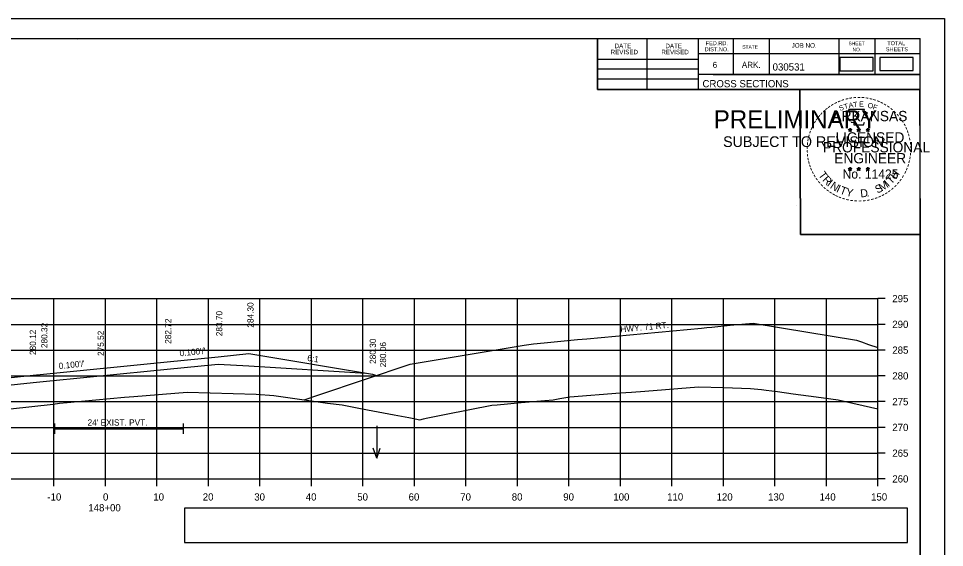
# Model space of a CAD drawing. Extents: x 285 to 4233, y -659 to 3710.
# Drawn here: x 522.4 to 702.2, y 3286.9 to 3389.6 of the extents above; entities that cross this region are included whole.
import ezdxf

# ---------------------------------------------------------------- set-up
doc = ezdxf.new("R2010")
doc.units = 0
for name, color, linetype in [('R_Alt Surface', 7, 'Continuous'), ('R_Axis', 7, 'Continuous'), ('R_Axis Annot', 7, 'Continuous'), ('R_Border', 7, 'Continuous'), ('R_Border PE', 7, 'Continuous'), ('R_Border Prem', 7, 'Continuous'), ('R_Exist Surface', 7, 'Continuous'), ('R_Fin Surface', 7, 'Continuous'), ('R_Grid', 7, 'Continuous'), ('R_No Plot', 7, 'Continuous'), ('R_Water', 7, 'Continuous'), ('R_Water Annot', 7, 'Continuous'), ('R_Xsect Elev', 7, 'Continuous'), ('R_Xsect Slope', 7, 'Continuous')]:
    doc.layers.add(name, color=color, linetype=linetype)

msp = doc.modelspace()

# ---------------------------------------------------------------- linework, layer by layer
at = {"layer": 'R_Alt Surface'}
for points in [[(496.92, 3316.09), (517.28, 3318.12), (525.28, 3318.92), (551.28, 3321.52), (561.17, 3322.51), (567.17, 3322.14), (589.83, 3320.75)], [(529.4, 3310.95), (529.4, 3308.95)], [(554.39, 3310.95), (554.39, 3308.95)], [(529.4, 3309.95), (554.39, 3309.95)]]:
    msp.add_lwpolyline(points, dxfattribs=at)
at = {"layer": 'R_Axis'}
for p, q in [((689.28, 3300.22), (689.28, 3335.22)), ((690.68, 3335.22), (689.28, 3335.22)), ((690.68, 3330.22), (689.28, 3330.22)), ((690.68, 3325.22), (689.28, 3325.22)), ((690.68, 3320.22), (689.28, 3320.22)), ((690.68, 3315.22), (689.28, 3315.22)), ((690.68, 3310.22), (689.28, 3310.22)), ((690.68, 3305.22), (689.28, 3305.22)), ((389.28, 3300.22), (689.28, 3300.22)), ((529.28, 3298.82), (529.28, 3300.22)), ((539.28, 3298.82), (539.28, 3300.22)), ((549.28, 3298.82), (549.28, 3300.22)), ((559.28, 3298.82), (559.28, 3300.22)), ((569.28, 3298.82), (569.28, 3300.22)), ((579.28, 3298.82), (579.28, 3300.22)), ((589.28, 3298.82), (589.28, 3300.22)), ((599.28, 3298.82), (599.28, 3300.22)), ((609.28, 3298.82), (609.28, 3300.22)), ((619.28, 3298.82), (619.28, 3300.22)), ((629.28, 3298.82), (629.28, 3300.22)), ((639.28, 3298.82), (639.28, 3300.22)), ((649.28, 3298.82), (649.28, 3300.22)), ((659.28, 3298.82), (659.28, 3300.22)), ((669.28, 3298.82), (669.28, 3300.22)), ((679.28, 3298.82), (679.28, 3300.22)), ((689.28, 3298.82), (689.28, 3300.22)), ((690.68, 3300.22), (689.28, 3300.22))]:
    msp.add_line(p, q, dxfattribs=at)
at = {"layer": 'R_Axis Annot'}
for points in [[(681.92, 3379.44), (688.38, 3379.44), (688.38, 3381.99), (681.92, 3381.99)], [(689.66, 3379.46), (696.12, 3379.46), (696.12, 3382.02), (689.66, 3382.02)], [(554.67, 3287.88), (695.04, 3287.88), (695.04, 3294.53), (554.67, 3294.53)]]:
    msp.add_lwpolyline(points, close=True, dxfattribs=at)
at = {"layer": 'R_Border'}
for p, q in [((381.28, 3385.68), (697.46, 3385.68)), ((634.82, 3375.8), (634.82, 3385.68)), ((644.5, 3375.8), (644.5, 3385.68)), ((654.36, 3385.68), (654.36, 3375.8)), ((661.2, 3385.68), (661.2, 3378.74)), ((668.14, 3385.68), (668.14, 3378.74)), ((681.72, 3385.68), (681.72, 3378.74)), ((688.66, 3385.68), (688.66, 3378.74)), ((697.46, 3180.22), (697.46, 3385.68)), ((533.8, 3385.42), (533.8, 3385.42)), ((533.8, 3385.42), (533.8, 3385.42)), ((697.46, 3382.74), (654.36, 3382.74)), ((697.46, 3382.76), (697.46, 3382.76)), ((634.82, 3381.66), (654.36, 3381.66)), ((634.82, 3379.8), (654.36, 3379.8)), ((697.46, 3378.74), (654.36, 3378.74)), ((657.32, 3378.74), (697.46, 3378.74)), ((634.82, 3377.86), (654.36, 3377.86)), ((697.46, 3375.8), (634.82, 3375.8))]:
    msp.add_line(p, q, dxfattribs=at)
at = {"layer": 'R_Border PE'}
for p, q in [((683.54, 3368.06), (683.89, 3367.95)), ((683.54, 3368.06), (683.8, 3368.01)), ((683.54, 3368.06), (683.78, 3367.94)), ((683.68, 3367.65), (683.89, 3367.95)), ((683.68, 3367.65), (683.8, 3367.89)), ((683.68, 3367.65), (683.89, 3367.87)), ((683.89, 3368.31), (683.85, 3368.06)), ((683.89, 3367.95), (683.89, 3368.31)), ((683.89, 3368.31), (683.94, 3368.06)), ((684.24, 3368.06), (683.89, 3367.95)), ((684.11, 3367.65), (683.89, 3367.95)), ((684.11, 3367.65), (683.89, 3367.86)), ((684.24, 3368.06), (683.95, 3368.01)), ((684.11, 3367.65), (683.97, 3367.94)), ((684.24, 3368.06), (684.04, 3367.96)), ((685.21, 3368.06), (685.56, 3367.95)), ((685.21, 3368.06), (685.47, 3368.01)), ((685.21, 3368.06), (685.45, 3367.94)), ((685.35, 3367.65), (685.56, 3367.95)), ((685.35, 3367.65), (685.47, 3367.89)), ((685.35, 3367.65), (685.56, 3367.87)), ((685.56, 3368.31), (685.52, 3368.06)), ((685.56, 3367.95), (685.56, 3368.31)), ((685.56, 3368.31), (685.61, 3368.06)), ((685.91, 3368.06), (685.56, 3367.95)), ((685.78, 3367.65), (685.56, 3367.95)), ((685.78, 3367.65), (685.56, 3367.86)), ((685.91, 3368.06), (685.62, 3368.01)), ((685.78, 3367.65), (685.64, 3367.94)), ((685.91, 3368.06), (685.71, 3367.96)), ((686.98, 3368.05), (687.33, 3367.93)), ((686.98, 3368.05), (687.23, 3368)), ((686.98, 3368.05), (687.22, 3367.92)), ((687.11, 3367.64), (687.33, 3367.93)), ((687.11, 3367.64), (687.24, 3367.88)), ((687.11, 3367.64), (687.33, 3367.85)), ((687.33, 3368.3), (687.29, 3368.05)), ((687.33, 3367.93), (687.33, 3368.3)), ((687.33, 3368.3), (687.38, 3368.05)), ((687.67, 3368.05), (687.33, 3367.93)), ((687.54, 3367.64), (687.33, 3367.93)), ((687.54, 3367.64), (687.33, 3367.85)), ((687.67, 3368.05), (687.39, 3368)), ((687.54, 3367.64), (687.4, 3367.93)), ((687.67, 3368.05), (687.47, 3367.94)), ((683.54, 3360.48), (683.89, 3360.37)), ((683.54, 3360.48), (683.79, 3360.44)), ((683.54, 3360.48), (683.78, 3360.36)), ((683.67, 3360.08), (683.89, 3360.37)), ((683.89, 3360.74), (683.85, 3360.49)), ((683.89, 3360.37), (683.89, 3360.74)), ((683.89, 3360.74), (683.94, 3360.49)), ((684.24, 3360.48), (683.89, 3360.37)), ((684.1, 3360.08), (683.89, 3360.37)), ((684.24, 3360.48), (683.95, 3360.44)), ((684.1, 3360.08), (683.97, 3360.37)), ((684.24, 3360.48), (684.03, 3360.38)), ((685.21, 3360.48), (685.56, 3360.37)), ((685.21, 3360.48), (685.46, 3360.44)), ((685.21, 3360.48), (685.45, 3360.36)), ((685.34, 3360.08), (685.56, 3360.37)), ((685.56, 3360.74), (685.52, 3360.49)), ((685.56, 3360.37), (685.56, 3360.74)), ((685.56, 3360.74), (685.61, 3360.49)), ((685.91, 3360.48), (685.56, 3360.37)), ((685.77, 3360.08), (685.56, 3360.37)), ((685.91, 3360.48), (685.62, 3360.44)), ((685.77, 3360.08), (685.63, 3360.37)), ((685.91, 3360.48), (685.7, 3360.38)), ((686.98, 3360.47), (687.33, 3360.36)), ((686.98, 3360.47), (687.23, 3360.43)), ((686.98, 3360.47), (687.21, 3360.35)), ((687.11, 3360.07), (687.33, 3360.36)), ((687.33, 3360.73), (687.28, 3360.48)), ((687.33, 3360.36), (687.33, 3360.73)), ((687.33, 3360.73), (687.37, 3360.48)), ((687.67, 3360.47), (687.33, 3360.36)), ((687.54, 3360.07), (687.33, 3360.36)), ((687.67, 3360.47), (687.39, 3360.43)), ((687.54, 3360.07), (687.4, 3360.36)), ((687.67, 3360.47), (687.47, 3360.37)), ((683.67, 3360.08), (683.8, 3360.32)), ((683.67, 3360.08), (683.89, 3360.29)), ((684.1, 3360.08), (683.89, 3360.29)), ((685.34, 3360.08), (685.47, 3360.32)), ((685.34, 3360.08), (685.56, 3360.29)), ((685.77, 3360.08), (685.56, 3360.29)), ((687.11, 3360.07), (687.24, 3360.31)), ((687.11, 3360.07), (687.32, 3360.28)), ((687.54, 3360.07), (687.32, 3360.28))]:
    msp.add_line(p, q, dxfattribs=at)
for points in [[(683.59, 3371.94), (683.85, 3371.11)], [(687.1, 3371.01), (687.24, 3371.3), (686.55, 3371.27), (686.7, 3371.94), (683.59, 3371.94)], [(684.08, 3369.51), (684.08, 3369.43), (684.64, 3369.41), (684.59, 3368.93), (686.46, 3368.93), (686.66, 3369.47)], [(683.89, 3368.31), (684.11, 3367.65), (683.54, 3368.06), (684.24, 3368.06), (683.68, 3367.65), (683.89, 3368.31)], [(685.56, 3368.31), (685.78, 3367.65), (685.21, 3368.06), (685.91, 3368.06), (685.35, 3367.65), (685.56, 3368.31)], [(687.33, 3368.3), (687.54, 3367.64), (686.98, 3368.05), (687.67, 3368.05), (687.11, 3367.64), (687.33, 3368.3)], [(683.89, 3360.74), (684.1, 3360.08), (683.54, 3360.48), (684.24, 3360.48), (683.67, 3360.08), (683.89, 3360.74)], [(685.56, 3360.74), (685.77, 3360.08), (685.21, 3360.48), (685.91, 3360.48), (685.34, 3360.08), (685.56, 3360.74)], [(687.33, 3360.73), (687.54, 3360.07), (686.98, 3360.47), (687.67, 3360.47), (687.11, 3360.07), (687.33, 3360.73)]]:
    msp.add_lwpolyline(points, dxfattribs=at)
for centre, radius in [((683.89, 3367.95), 0.172), ((683.89, 3367.95), 0.145), ((683.89, 3367.95), 0.116), ((683.89, 3367.95), 0.0991), ((683.89, 3367.95), 0.0747), ((683.89, 3367.95), 0.0495), ((683.89, 3367.95), 0.0296), ((685.56, 3367.95), 0.172), ((685.56, 3367.95), 0.145), ((685.56, 3367.95), 0.116), ((685.56, 3367.95), 0.0991), ((685.56, 3367.95), 0.0747), ((685.56, 3367.95), 0.0495), ((685.56, 3367.95), 0.0296), ((687.33, 3367.93), 0.172), ((687.33, 3367.93), 0.145), ((687.33, 3367.93), 0.116), ((687.33, 3367.93), 0.0991), ((687.33, 3367.93), 0.0747), ((687.33, 3367.93), 0.0495), ((687.33, 3367.93), 0.0296), ((683.89, 3360.37), 0.172), ((683.89, 3360.37), 0.145), ((683.89, 3360.37), 0.116), ((683.89, 3360.37), 0.0991), ((683.89, 3360.37), 0.0747), ((683.89, 3360.37), 0.0495), ((683.89, 3360.37), 0.0296), ((685.56, 3360.37), 0.172), ((685.56, 3360.37), 0.145), ((685.56, 3360.37), 0.116), ((685.56, 3360.37), 0.0991), ((685.56, 3360.37), 0.0747), ((685.56, 3360.37), 0.0495), ((685.56, 3360.37), 0.0296), ((687.32, 3360.36), 0.172), ((687.32, 3360.36), 0.145), ((687.32, 3360.36), 0.116), ((687.32, 3360.36), 0.0991), ((687.32, 3360.36), 0.0747), ((687.32, 3360.36), 0.0495), ((687.32, 3360.36), 0.0296)]:
    msp.add_circle(centre, radius, dxfattribs=at)
at = {"layer": 'R_Exist Surface'}
msp.add_lwpolyline([(520.85, 3313.82), (529.13, 3314.74), (530.36, 3314.89), (531.88, 3315.04), (542.98, 3316.1), (544.79, 3316.24), (555.14, 3317.03), (559.65, 3316.9), (568.58, 3316.66), (571.99, 3316.41), (572.91, 3316.3), (582.4, 3314.93), (585.26, 3314.58), (588.52, 3313.93), (590.21, 3313.62), (595.36, 3312.67), (598.21, 3312.11), (598.87, 3311.98), (599.43, 3311.88), (600.31, 3311.71), (601.05, 3311.91), (601.54, 3312.02), (605.46, 3312.76), (614.31, 3314.51), (615.34, 3314.63), (619.99, 3315.06), (624.64, 3315.45), (626.24, 3315.58), (627.52, 3315.81), (629.49, 3316.13), (639.26, 3316.9), (641.41, 3317.08), (644.05, 3317.28), (654.45, 3318.07), (659.3, 3317.95), (664.53, 3317.79), (666.66, 3317.55), (667.6, 3317.47), (669.8, 3317.16), (672.86, 3316.71), (677.28, 3316.13), (681.58, 3315.6), (689.28, 3313.84)], dxfattribs=at)
at = {"layer": 'R_Fin Surface'}
for points in [[(577.86, 3315.59), (580.74, 3316.55), (598.44, 3322.46), (620.57, 3326.15), (622.38, 3326.45), (624.47, 3326.65), (628.37, 3327.01), (628.38, 3327.01), (630.93, 3327.25), (632.76, 3327.42), (655.02, 3329.51), (656.07, 3329.61), (657.03, 3329.7), (660.59, 3330.04), (665.06, 3330.46), (670.58, 3329.54), (685.13, 3327.13), (686.11, 3326.8), (687.49, 3326.34), (689.28, 3325.75)], [(472.74, 3313.5), (480.95, 3310.76), (497.28, 3316.2), (517.28, 3319.54), (517.28, 3319.54), (525.28, 3320.34), (527.28, 3320.54), (551.28, 3322.94), (551.28, 3322.94), (561.17, 3323.93), (567.17, 3324.53), (567.17, 3324.53), (591.17, 3320.53), (591.91, 3320.28)]]:
    msp.add_lwpolyline(points, dxfattribs=at)
at = {"layer": 'R_Grid'}
for p, q in [((389.28, 3335.22), (689.28, 3335.22)), ((529.28, 3300.22), (529.28, 3335.22)), ((539.28, 3300.22), (539.28, 3335.22)), ((549.28, 3300.22), (549.28, 3335.22)), ((559.28, 3300.22), (559.28, 3335.22)), ((569.28, 3300.22), (569.28, 3335.22)), ((579.28, 3300.22), (579.28, 3335.22)), ((589.28, 3300.22), (589.28, 3335.22)), ((599.28, 3300.22), (599.28, 3335.22)), ((609.28, 3300.22), (609.28, 3335.22)), ((619.28, 3300.22), (619.28, 3335.22)), ((629.28, 3300.22), (629.28, 3335.22)), ((639.28, 3300.22), (639.28, 3335.22)), ((649.28, 3300.22), (649.28, 3335.22)), ((659.28, 3300.22), (659.28, 3335.22)), ((669.28, 3300.22), (669.28, 3335.22)), ((679.28, 3300.22), (679.28, 3335.22)), ((689.28, 3300.22), (689.28, 3335.22)), ((389.28, 3330.22), (689.28, 3330.22)), ((389.28, 3325.22), (689.28, 3325.22)), ((389.28, 3320.22), (689.28, 3320.22)), ((389.28, 3315.22), (689.28, 3315.22)), ((389.28, 3310.22), (689.28, 3310.22)), ((389.28, 3305.22), (689.28, 3305.22)), ((389.28, 3300.22), (689.28, 3300.22))]:
    msp.add_line(p, q, dxfattribs=at)
at = {"layer": 'R_No Plot'}
for p, q in [((368.88, 3389.58), (702.21, 3389.58)), ((673.49, 3353.35), (673.49, 3353.35))]:
    msp.add_line(p, q, dxfattribs=at)
for points in [[(368.87, 3389.58), (702.21, 3389.58), (702.21, 3176.24), (368.87, 3176.24)], [(615.2, 3385.68), (634.82, 3385.68), (634.82, 3375.8), (650.93, 3375.8), (674.13, 3375.8), (674.25, 3347.65), (697.46, 3347.65), (697.46, 3180.22), (381.28, 3180.22), (381.28, 3385.68)], [(674.13, 3375.8), (697.34, 3375.8), (697.46, 3347.65), (674.25, 3347.65)]]:
    msp.add_lwpolyline(points, close=True, dxfattribs=at)
at = {"layer": 'R_Water Annot'}
for p, q in [((591.96, 3310.54), (591.96, 3304.25)), ((591.96, 3304.25), (591.26, 3306.18)), ((591.96, 3304.25), (592.66, 3306.18))]:
    msp.add_line(p, q, dxfattribs=at)
at = {"layer": 'R_Xsect Elev'}
msp.add_line((539.28, 3315.75), (539.28, 3330.1), dxfattribs=at)

# ---------------------------------------------------------------- texts
at = {"layer": 'R_Axis Annot'}
for s, p in [('295', (692.08, 3334.52)), ('290', (692.08, 3329.52)), ('285', (692.08, 3324.52)), ('280', (692.08, 3319.52)), ('275', (692.08, 3314.52)), ('270', (692.08, 3309.52)), ('265', (692.08, 3304.52)), ('260', (692.08, 3299.52)), ('-10', (528.02, 3296.02)), ('0', (538.82, 3296.02)), ('10', (548.59, 3296.02)), ('20', (558.19, 3296.02)), ('30', (568.19, 3296.02)), ('40', (578.19, 3296.02)), ('50', (588.19, 3296.02)), ('60', (598.16, 3296.02)), ('70', (608.19, 3296.02)), ('80', (618.19, 3296.02)), ('90', (628.19, 3296.02)), ('100', (637.91, 3296.02)), ('110', (648.36, 3296.02)), ('120', (657.96, 3296.02)), ('130', (667.96, 3296.02)), ('140', (677.96, 3296.02)), ('150', (687.96, 3296.02)), ('148+00', (535.97, 3293.92))]:
    msp.add_text(s, height=1.4, dxfattribs=at).set_placement(p)
at = {"layer": 'R_Border'}
for s, height, p in [('DATE', 0.879, (638.16, 3383.82)), ('DATE', 0.879, (648.02, 3383.82)), ('DIST.NO.', 0.782, (655.64, 3383.22)), ('FED.RD.', 0.782, (655.84, 3384.4)), ('STATE', 0.684, (662.96, 3383.72)), ('JOB NO.', 0.879, (672.54, 3383.92)), ('SHEET', 0.684, (683.58, 3384.4)), ('NO.', 0.684, (684.36, 3383.22)), ('SHEETS', 0.782, (690.82, 3383.22)), ('TOTAL', 0.782, (691.1, 3384.4)), ('REVISED', 0.879, (637.38, 3382.64)), ('REVISED', 0.879, (647.24, 3382.64)), ('6', 1.17, (657.2, 3380)), ('ARK.', 1.172, (662.86, 3380)), ('030531', 1.4, (668.84, 3379.48)), ('CROSS SECTIONS', 1.4, (655.22, 3376.23))]:
    msp.add_text(s, height=height, rotation=360, dxfattribs=at).set_placement(p)
at = {"layer": 'R_Border PE'}
for s, height, rotation, p in [('-', 1.6, 34.0636, (680.47, 3372.11)), ('-', 1.6, 28.7918, (681.07, 3372.48)), ('-', 1.6, 24.3072, (681.7, 3372.79)), ('-', 1.6, 19.1761, (682.33, 3373.06)), ('T', 1, 16.4036, (682.85, 3371.94)), ('-', 1.6, 13.6301, (683.08, 3373.3)), ('A', 1, 11.2132, (683.68, 3372.2)), ('-', 1.6, 10.2193, (683.76, 3373.47)), ('T', 1, 6.0228, (684.53, 3372.36)), ('-', 1.6, 5.8968, (684.49, 3373.58)), ('-', 1.6, 0.1862, (685.26, 3373.65)), ('E', 1, 0.8323, (685.63, 3372.47)), ('-', 1.6, 357.743, (685.98, 3373.63)), ('-', 1.6, 352.1617, (686.73, 3373.58)), ('O', 1, 350.4515, (687.24, 3372.26)), ('-', 1.6, 347.2049, (687.45, 3373.46)), ('F', 1, 340.0707, (688.19, 3372.03)), ('-', 1.6, 342.3362, (688.08, 3373.31)), ('-', 1.6, 337.8551, (688.82, 3373.09)), ('-', 1.6, 334.1211, (689.45, 3372.82)), ('-', 1.6, 329.6409, (690.03, 3372.53)), ('-', 1.6, 48.423, (678.53, 3370.44)), ('-', 1.6, 42.9622, (678.98, 3370.92)), ('-', 1.6, 38.9507, (679.41, 3371.33)), ('-', 1.6, 36.2317, (679.89, 3371.71)), ('ARKANSAS', 2, 360, (680.44, 3369.65)), ('S', 1, 21.594, (681.94, 3371.61)), ('-', 1.6, 325.8627, (690.67, 3372.17)), ('-', 1.6, 320.5297, (691.28, 3371.75)), ('-', 1.6, 315.5786, (691.88, 3371.26)), ('-', 1.6, 58.0706, (677.39, 3368.86)), ('-', 1.6, 54.2325, (677.72, 3369.39)), ('-', 1.6, 50.6142, (678.13, 3369.95)), ('-', 1.6, 309.8797, (692.45, 3370.71)), ('-', 1.6, 306.6522, (692.97, 3370.11)), ('-', 1.4, 303.6753, (693.46, 3369.54)), ('-', 1.6, 72.3945, (676.6, 3367)), ('-', 1.6, 67.7743, (676.82, 3367.63)), ('-', 1.6, 62.8713, (677.08, 3368.24)), ('DWB', 0.01, 360, (683.88, 3367.94)), ('DWB', 0.01, 360, (685.55, 3367.94)), ('DWB', 0.01, 360, (687.31, 3367.93)), ('-', 1.6, 299.6684, (693.78, 3368.93)), ('-', 1.6, 294.6628, (694.1, 3368.32)), ('-', 1.6, 290.5728, (694.36, 3367.74)), ('-', 1.6, 81.2013, (676.27, 3365.58)), ('-', 1.6, 75.461, (676.4, 3366.29)), ('LICENSED', 2, 360, (681.04, 3365.5)), ('-', 1.6, 285.1233, (694.59, 3367.16)), ('-', 1.6, 280.5493, (694.79, 3366.42)), ('-', 1.6, 89.0622, (676.17, 3364.18)), ('-', 1.6, 94.1959, (676.21, 3363.46)), ('-', 1.6, 85.1863, (676.2, 3364.89)), ('PROFESSIONAL', 2, 360, (678.61, 3363.59)), ('-', 1.6, 276.5962, (694.96, 3365.65)), ('-', 1.6, 274.3301, (695.02, 3364.93)), ('-', 1.6, 269.9407, (695.05, 3364.3)), ('-', 1.6, 98.9479, (676.28, 3362.79)), ('-', 1.6, 101.7149, (676.41, 3362.06)), ('ENGINEER', 2, 360, (680.8, 3361.47)), ('-', 1.6, 260.9953, (694.96, 3362.98)), ('-', 1.6, 263.5172, (695.03, 3363.63)), ('-', 1.6, 105.4578, (676.58, 3361.46)), ('-', 1.6, 109.0874, (676.79, 3360.83)), ('-', 1.6, 114.0643, (677.04, 3360.24)), ('DWB', 0.01, 360, (683.88, 3360.37)), ('DWB', 0.01, 360, (685.55, 3360.37)), ('DWB', 0.01, 360, (687.31, 3360.36)), ('-', 1.6, 247.8887, (694.45, 3360.91)), ('-', 1.6, 252.8681, (694.67, 3361.58)), ('-', 1.6, 255.7626, (694.85, 3362.3)), ('-', 1.6, 115.7289, (677.35, 3359.62)), ('-', 1.6, 120.4471, (677.71, 3359.03)), ('-', 1.6, 125.8934, (678.11, 3358.47)), ('T', 1.54, 306.0406, (677.65, 3359.21)), ('R', 1.54, 314.005, (678.41, 3358.16)), ('No. 11425', 1.757, 360, (682.43, 3358.52)), ('T', 1.54, 46.6444, (691.88, 3357.3)), ('H', 1.54, 54.6088, (692.77, 3358.25)), ('-', 1.6, 239.0712, (693.79, 3359.53)), ('-', 1.6, 244.6197, (694.18, 3360.28)), ('-', 1.6, 130.7181, (678.57, 3357.92)), ('-', 1.6, 134.2238, (679.09, 3357.38)), ('-', 1.6, 138.9338, (679.61, 3356.91)), ('I', 1.54, 321.9694, (679.31, 3357.23)), ('N', 1.54, 326.5002, (679.88, 3356.76)), ('I', 1.54, 335.3603, (681.09, 3355.97)), ('T', 1.54, 339.8912, (681.75, 3355.65)), ('S', 1.54, 26.9312, (689.19, 3355.57)), ('M', 1.54, 32.6563, (690.03, 3355.98)), ('I', 1.54, 42.1136, (691.32, 3356.83)), ('-', 1.6, 221.0851, (691.96, 3357.23)), ('-', 1.6, 225.7653, (692.48, 3357.74)), ('-', 1.6, 231.2538, (692.96, 3358.31)), ('-', 1.6, 233.8452, (693.39, 3358.87)), ('-', 1.6, 144.6463, (680.17, 3356.51)), ('-', 1.6, 148.0898, (680.73, 3356.13)), ('-', 1.6, 151.5704, (681.31, 3355.81)), ('-', 1.6, 154.6002, (681.83, 3355.56)), ('-', 1.6, 158.5612, (682.46, 3355.31)), ('Y', 1.54, 347.8556, (682.97, 3355.2)), ('D', 1.54, 6.3969, (685.95, 3354.84)), ('.', 1.54, 13.7642, (687.14, 3354.97)), ('-', 1.6, 204.2516, (689.69, 3355.71)), ('-', 1.6, 207.3568, (690.32, 3356.03)), ('-', 1.6, 212.2491, (690.87, 3356.37)), ('-', 1.6, 215.7363, (691.41, 3356.76)), ('-', 1.6, 162.7983, (683.14, 3355.1)), ('-', 1.6, 167.5555, (683.86, 3354.93)), ('-', 1.6, 173.1155, (684.63, 3354.82)), ('-', 1.6, 176.5183, (685.38, 3354.77)), ('-', 1.6, 181.5918, (686.12, 3354.79)), ('-', 1.6, 185.8167, (686.93, 3354.86)), ('-', 1.6, 191.2858, (687.67, 3355)), ('-', 1.6, 195.4743, (688.4, 3355.19)), ('-', 1.6, 200.7184, (689.07, 3355.44))]:
    msp.add_text(s, height=height, rotation=rotation, dxfattribs=at).set_placement(p)
at = {"layer": 'R_Border Prem'}
for s, height, p in [('PRELIMINARY', 3.5, (657.41, 3368.27)), ('DWB', 0.01, (658.16, 3370.11)), ('SUBJECT TO REVISION', 2.0751, (659.22, 3364.64))]:
    msp.add_text(s, height=height, rotation=360, dxfattribs=at).set_placement(p)
at = {"layer": 'R_Water'}
msp.add_text('HWY. 71 RT.', height=1.2, rotation=5.3607, dxfattribs=at).set_placement((639.33, 3328.64))
msp.add_text("24' EXIST. PVT.", height=1.2, dxfattribs=at).set_placement((535.83, 3310.57))
at = {"layer": 'R_Xsect Elev'}
for s, p in [('284.30', (568.05, 3329.58)), ('283.70', (561.99, 3327.91)), ('280.32', (528.03, 3325.61)), ('282.72', (552.06, 3326.44)), ('280.12', (525.8, 3324.27)), ('275.52', (538.98, 3324.08)), ('280.30', (591.8, 3322.55)), ('280.06', (593.79, 3321.88))]:
    msp.add_text(s, height=1.2, rotation=90, dxfattribs=at).set_placement(p)
at = {"layer": 'R_Xsect Slope'}
for s, rotation, p in [("0.100'/'", 5.7106, (553.74, 3324.01)), ("0.100'/'", 5.7106, (530.29, 3321.53)), ('6:1', 350.5377, (578.41, 3323.16))]:
    msp.add_text(s, height=1.2, rotation=rotation, dxfattribs=at).set_placement(p)

doc.saveas('drawing.dxf')
